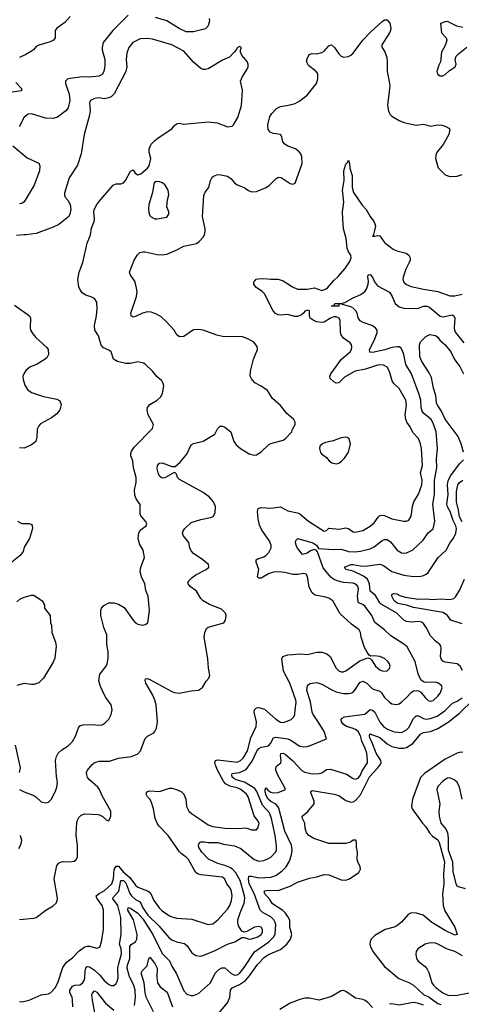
# Model space of a CAD drawing. Header units: inches. Extents: x 1552611 to 1694776, y 811966 to 917215.
# Tile 402 of 549: x 1652273 to 1655924, y 863632 to 871779. Entities that reach past the tile are written whole.
import ezdxf

# ---------------------------------------------------------------- set-up
doc = ezdxf.new("R2010")
doc.units = ezdxf.units.IN
doc.header["$MEASUREMENT"] = 0
doc.layers.add('B6856', color=7, linetype='Continuous')
doc.layers.add('B6857', color=7, linetype='Continuous')

msp = doc.modelspace()

# ---------------------------------------------------------------- linework, layer by layer
at = {"layer": 'B6856', "color": 5}
for points, elevation in [([(1652327, 870000), (1652310, 869997.8), (1652245.1, 869994.9)], 940), ([(1652270, 863655.2), (1652290, 863653.7), (1652350, 863667), (1652450, 863710.2), (1652510, 863719.6), (1652531.3, 863728.7), (1652570, 863772.4), (1652590, 863817.1), (1652630, 863936.5), (1652659.8, 863980.2), (1652710, 864017.5), (1652764.8, 864075.2), (1652810, 864107.8), (1652830, 864113.7), (1652850, 864113.2), (1652910, 864096.5), (1652934.5, 864105.5), (1652949.8, 864150.2), (1652966, 864250), (1652965.6, 864410), (1652954.9, 864450), (1652910.4, 864510), (1652905.2, 864530), (1652928.9, 864550), (1652970, 864570.6), (1653034.2, 864630), (1653049.3, 864670), (1653053.6, 864746.4), (1653070, 864774.8), (1653090, 864775.6), (1653127.3, 864727.3), (1653182.4, 864682.4), (1653230, 864619), (1653250, 864601.2), (1653330, 864572.1), (1653343.2, 864563.2), (1653359.6, 864539.6), (1653381, 864490), (1653425, 864430), (1653450, 864406.4), (1653510, 864365.4), (1653530, 864355), (1653570, 864343.8), (1653696.1, 864336.1), (1653830, 864291.7), (1653870, 864296.9), (1653910, 864330.3), (1653990, 864418.4), (1654011.1, 864450), (1654024, 864490), (1654029.2, 864530), (1654025.2, 864565.2), (1654016, 864590), (1653985.8, 864630), (1653968.1, 864668.1), (1653950, 864684), (1653770, 864702.4), (1653748.2, 864708.2), (1653726, 864726), (1653667.6, 864830), (1653650.5, 864850.5), (1653610, 864876.8), (1653593.3, 864893.3), (1653499.9, 865030), (1653422.6, 865110), (1653409.3, 865130), (1653394.2, 865170), (1653378.5, 865250), (1653358.9, 865310), (1653347.8, 865330), (1653329, 865350), (1653319.4, 865370), (1653325, 865390), (1653350, 865397.5), (1653430, 865392.1), (1653510, 865421), (1653530, 865421.4), (1653569.8, 865410.2), (1653610.3, 865390), (1653631.2, 865370), (1653645.2, 865330), (1653652.4, 865270), (1653672.4, 865230), (1653692.6, 865210), (1653777.2, 865157.2), (1653830, 865116.3), (1653870, 865103.9), (1653969.7, 865090.2), (1654090, 865087.5), (1654132.3, 865092.3), (1654150.2, 865090.2), (1654190, 865074.9), (1654230, 865077.1), (1654245.1, 865094.9), (1654252, 865130), (1654242.4, 865150), (1654210.5, 865190.5), (1654162.4, 865350), (1654148.9, 865370), (1654101.8, 865410), (1654070, 865424.2), (1654010, 865436.9), (1653975.6, 865455.6), (1653958.5, 865478.5), (1653908.5, 865568.5), (1653891.3, 865610), (1653887.1, 865632.9), (1653891.5, 865648.5), (1653910, 865654.1), (1654070, 865637.1), (1654094.5, 865645.5), (1654119.9, 865670), (1654155.4, 865730), (1654183.8, 865836.2), (1654227.2, 865930), (1654229.8, 865970), (1654211.9, 866050), (1654214, 866070), (1654230, 866086), (1654250.9, 866089.1), (1654295.6, 866075.6), (1654390, 865991.1), (1654430, 865966.2), (1654450, 865965), (1654485.1, 865974.9), (1654517.6, 865990), (1654539.1, 866010), (1654548.9, 866031.1), (1654549.1, 866070), (1654557.9, 866130), (1654555.9, 866150), (1654505.6, 866290), (1654453.9, 866390), (1654440.4, 866490), (1654449.6, 866510), (1654490, 866522.7), (1654530, 866527.8), (1654590, 866531), (1654652.5, 866527.5), (1654730, 866545.2), (1654770, 866546.5), (1654811.1, 866531.1), (1654838.4, 866510), (1654890, 866413), (1654910, 866390.4), (1654930, 866382.6), (1654950, 866383.1), (1654970, 866391.8), (1655085, 866475), (1655150, 866498.8), (1655170, 866494), (1655182.5, 866482.5), (1655214.4, 866430), (1655250, 866398.9), (1655270, 866390.3), (1655308, 866390), (1655329.6, 866410), (1655334.7, 866430), (1655329.6, 866450), (1655315.6, 866470), (1655290, 866492.8), (1655250, 866511), (1655204.7, 866515.3), (1655173.2, 866513.2), (1655161.5, 866521.5), (1655144.6, 866544.6), (1655124.8, 866584.8), (1655097.2, 866670), (1655089.7, 866710), (1655078.9, 866730), (1655017.2, 866777.2), (1654923.7, 866863.7), (1654862, 866970), (1654830, 866991.9), (1654790, 867004.2), (1654730, 867013.5), (1654710, 867020.4), (1654690, 867036.3), (1654664.9, 867084.9), (1654652.5, 867172.5), (1654641.2, 867190), (1654615.6, 867195.6), (1654571.7, 867188.3), (1654530, 867188.2), (1654465.2, 867205.2), (1654410, 867211.6), (1654370, 867206.6), (1654330, 867195.2), (1654270, 867159.1), (1654250, 867158.4), (1654238.4, 867170), (1654249.9, 867230), (1654229.1, 867290), (1654229, 867311), (1654240.8, 867319.2), (1654290, 867335.2), (1654310, 867348.4), (1654331.6, 867370), (1654352, 867410), (1654352, 867430), (1654336.5, 867470), (1654275.7, 867555.7), (1654256.3, 867596.3), (1654243.5, 867650), (1654239.4, 867710), (1654245.5, 867734.5), (1654270, 867742.3), (1654350, 867738.7), (1654430, 867748.5), (1654490, 867714.9), (1654570, 867698.6), (1654590, 867690.2), (1654660.2, 867630), (1654790, 867547.2), (1654808.1, 867551.9), (1654828.8, 867571.2), (1654915.4, 867564.6), (1654970, 867573.4), (1654990.2, 867570.2), (1655030, 867542.6), (1655050, 867540.2), (1655110, 867553.2), (1655171.8, 867588.2), (1655204.3, 867615.7), (1655235.7, 867664.3), (1655250, 867676.9), (1655260.5, 867679.5), (1655290, 867676.5), (1655350, 867650.2), (1655450, 867630.3), (1655470, 867630.4), (1655490, 867637.3), (1655508.4, 867671.6), (1655519.8, 867750), (1655531.2, 867788.8), (1655570, 867854), (1655597.1, 867930), (1655601.1, 867970), (1655587.3, 868030), (1655603.6, 868090), (1655593.7, 868230), (1655585.5, 868270), (1655570, 868313.3), (1655523.8, 868363.8), (1655501.6, 868410), (1655472.9, 868450), (1655464.7, 868470), (1655460.5, 868510), (1655471.8, 868590), (1655466.6, 868630), (1655410, 868728.3), (1655366.2, 868770), (1655352.8, 868790), (1655330, 868867.3), (1655310, 868903), (1655281.8, 868921.8), (1655250, 868924.8), (1655230, 868921.6), (1655132.6, 868887.4), (1655046.7, 868870), (1654959.3, 868820.7), (1654910, 868775.4), (1654890, 868771.2), (1654870, 868782), (1654839.7, 868810), (1654836.4, 868830), (1654844.5, 868850), (1654934, 868970), (1655005.7, 869030), (1655016.4, 869050), (1655019.7, 869070), (1655015.6, 869090), (1655004.7, 869104.8), (1654950, 869143), (1654930.7, 869170.7), (1654925, 869190), (1654922.7, 869290), (1654913.7, 869310), (1654890, 869320.7), (1654870, 869319.8), (1654843.1, 869310), (1654790, 869276.4), (1654770, 869272.9), (1654730, 869278.3), (1654706.7, 869286.7), (1654675.3, 869310), (1654669.6, 869330.4), (1654669.3, 869369.3), (1654654.9, 869374.9), (1654630, 869366.6), (1654619.5, 869350), (1654603.5, 869336.5), (1654570, 869324.4), (1654544.4, 869324.4), (1654490, 869340.8), (1654430, 869335.1), (1654410, 869338.2), (1654388.6, 869348.6), (1654367.8, 869370), (1654296, 869510), (1654278.7, 869530), (1654225.6, 869565.6), (1654208.5, 869590), (1654209.8, 869610), (1654218.3, 869621.7), (1654228.6, 869631.4), (1654244.8, 869635.2), (1654290, 869638.7), (1654350, 869631.3), (1654410, 869631.1), (1654450, 869619.7), (1654527.8, 869567.8), (1654570, 869548.5), (1654650, 869548.6), (1654710, 869560.7), (1654770, 869539.5), (1654807.4, 869552.6), (1654818.7, 869561.3), (1654870, 869622.4), (1654905.7, 869654.3), (1654962, 869718), (1655001.4, 869778.5), (1655014.5, 869810), (1655009.7, 869830), (1654990, 869857.6), (1654979.6, 869890), (1654973.1, 869970), (1654964, 870000)], 880), ([(1652270, 864333.2), (1652390, 864343.7), (1652410, 864351.8), (1652488.9, 864411.1), (1652550, 864447), (1652573.3, 864470), (1652583.5, 864490), (1652586.6, 864510), (1652556.8, 864670), (1652579.5, 864780.5), (1652598.1, 864801.9), (1652627.3, 864812.7), (1652690, 864812.4), (1652722.2, 864817.7), (1652740.7, 864830), (1652749.7, 864850), (1652749.8, 864950.2), (1652740.3, 865030), (1652742, 865102), (1652748.1, 865150), (1652762, 865178), (1652781.9, 865198.1), (1652810, 865209.1), (1652922, 865202), (1652938, 865198), (1652962.4, 865182.4), (1652990, 865154.8), (1653010, 865151), (1653025.1, 865190), (1653027, 865230), (1652955.8, 865355.8), (1652932.8, 865410), (1652919.7, 865430), (1652850, 865489.7), (1652834.7, 865510), (1652826.6, 865530), (1652826, 865550), (1652834, 865570), (1652870, 865614.4), (1652887.3, 865630), (1652910, 865638.5), (1652930, 865643.6), (1653014.9, 865645.1), (1653089.8, 865670.2), (1653197.2, 865682.8), (1653250, 865704), (1653271.1, 865730), (1653310, 865830.8), (1653329.7, 865850.3), (1653381.6, 865878.4), (1653391.3, 865888.7), (1653403.5, 865916.5), (1653411.1, 865970), (1653401.6, 866110), (1653390.7, 866150), (1653373.2, 866190), (1653315.8, 866290), (1653309.6, 866310.4), (1653314, 866326), (1653330, 866327.7), (1653350, 866318.9), (1653530, 866220.9), (1653550, 866213.2), (1653590, 866207.7), (1653690, 866225.2), (1653750, 866230.5), (1653785.4, 866254.6), (1653814.2, 866305.8), (1653837.2, 866330), (1653845.2, 866354.8), (1653834.9, 866414.9), (1653829.6, 866490.4), (1653798.3, 866670), (1653803, 866710), (1653818, 866742), (1653830, 866753.4), (1653959.3, 866790), (1653975.1, 866810), (1653980.9, 866850), (1653975.1, 866870), (1653941.7, 866901.7), (1653841.1, 866941.1), (1653790, 866971.6), (1653770.9, 866990.9), (1653734.7, 867050), (1653682.4, 867090), (1653665.6, 867110), (1653665.6, 867130), (1653697.5, 867162.6), (1653730, 867185.2), (1653815.1, 867230), (1653837.2, 867250), (1653833.2, 867270), (1653786.6, 867310), (1653710, 867362), (1653690, 867383.6), (1653678.7, 867410), (1653670, 867452.3), (1653624.7, 867510), (1653618.9, 867530), (1653623.5, 867550), (1653638, 867570), (1653690, 867618.7), (1653770, 867643.7), (1653850, 867659.3), (1653871.1, 867668.9), (1653890, 867698), (1653892.8, 867750), (1653874.8, 867790), (1653839.1, 867830), (1653790, 867867.3), (1653593.4, 867973.4), (1653577.2, 867990), (1653570, 868018), (1653558, 868030), (1653550, 868032.7), (1653471.5, 867988.5), (1653450, 867986.2), (1653443.5, 867990), (1653430, 868001.7), (1653418.2, 868030), (1653410, 868062), (1653411.1, 868090), (1653429.1, 868110.9), (1653450, 868113.4), (1653530, 868082.3), (1653557.4, 868082.6), (1653600.7, 868119.3), (1653654.6, 868185.4), (1653690, 868260.5), (1653710, 868273.7), (1653790, 868290.8), (1653886, 868350), (1653907.2, 868392.8), (1653930, 868414.9), (1653950, 868416.5), (1653970, 868407.7), (1654018.9, 868370), (1654042.3, 868290), (1654062, 868262), (1654097, 868230), (1654170, 868185.8), (1654210, 868174.9), (1654230, 868177.6), (1654270, 868204.9), (1654330, 868262.4), (1654350, 868272.2), (1654450, 868300.5), (1654470, 868314), (1654524, 868370), (1654529, 868390), (1654549, 868430), (1654549.2, 868450), (1654538, 868470), (1654481.4, 868521.4), (1654430, 868586.9), (1654363.6, 868643.6), (1654320.5, 868710), (1654270, 868748), (1654215.8, 868775.8), (1654188.2, 868808.2), (1654178.7, 868830), (1654180.5, 868870), (1654205.1, 868970), (1654239.6, 869050), (1654235.8, 869075.8), (1654209.7, 869109.7), (1654159.4, 869139.4), (1654113.9, 869153.9), (1653950, 869159.1), (1653904, 869170), (1653790, 869209.5), (1653750, 869216.2), (1653710, 869211.8), (1653630, 869157.3), (1653595.4, 869155.4), (1653572, 869172), (1653549.8, 869209.8), (1653483.3, 869283.3), (1653441.3, 869321.3), (1653403.5, 869343.5), (1653359.1, 869359.1), (1653330, 869363.1), (1653289.4, 869350.6), (1653230, 869323.1), (1653210, 869318.7), (1653202.5, 869322.5), (1653194.5, 869330), (1653192.8, 869350), (1653239.8, 869490), (1653244.2, 869530), (1653227.3, 869610), (1653186.6, 869670), (1653182, 869690), (1653220.5, 869790), (1653245.9, 869834.1), (1653266.9, 869853.1), (1653290, 869859.5), (1653310, 869858.9), (1653410, 869835.8), (1653450, 869834.4), (1653490, 869839.7), (1653567.3, 869872.7), (1653630, 869906.3), (1653733.9, 869926.1), (1653757.1, 869942.9), (1653790, 869979.1), (1653800.4, 869999.6), (1653800.4, 870000)], 920), ([(1652270.7, 865410.7), (1652310.5, 865390.5), (1652390, 865360.5), (1652406.8, 865350), (1652450, 865307.7), (1652490, 865299.1), (1652510, 865304), (1652532.7, 865327.3), (1652570, 865396), (1652580.5, 865430), (1652584.2, 865470), (1652576.2, 865516.2), (1652567.6, 865650), (1652576.6, 865683.4), (1652592, 865710), (1652621, 865739), (1652674, 865770), (1652710, 865808), (1652734.7, 865850), (1652759.3, 865920.7), (1652770, 865936.3), (1652794.9, 865945.1), (1652870, 865946.3), (1652930, 865940.9), (1652954.1, 865945.9), (1652979.4, 865960.6), (1653009.6, 865990.3), (1653029.7, 866030.3), (1653036.9, 866070), (1653029.7, 866109.7), (1652985.1, 866170), (1652965.6, 866205.6), (1652936.9, 866270), (1652926, 866310), (1652936.6, 866363.4), (1652987, 866430), (1652996.2, 866450), (1653005.4, 866494.6), (1653003.6, 866550), (1652993, 866610), (1652992.8, 866690), (1652969.6, 866750), (1652944.2, 866850), (1652942.9, 866890), (1652949.5, 866910.5), (1652967.5, 866932.5), (1653010, 866954), (1653050, 866954), (1653090, 866944), (1653135.9, 866915.9), (1653211, 866810), (1653231, 866790), (1653250, 866777.3), (1653290, 866770.7), (1653310, 866774.8), (1653333.2, 866790), (1653346, 866890), (1653334.5, 867010), (1653315.3, 867055.3), (1653307.6, 867110), (1653278.9, 867170), (1653268, 867210), (1653275.1, 867250), (1653303.7, 867330), (1653294, 867390), (1653263.5, 867443.5), (1653252.6, 867490), (1653258, 867530), (1653270, 867554.8), (1653318, 867590), (1653322.7, 867610), (1653312.7, 867630), (1653275.3, 867675.3), (1653269.7, 867690), (1653267.6, 867767.6), (1653234.9, 867814.9), (1653223.7, 867843.7), (1653222.6, 867890), (1653234.7, 867950), (1653234.5, 867990), (1653213.5, 868070), (1653208.2, 868130), (1653192.6, 868170), (1653191.1, 868190), (1653196.9, 868210), (1653218.4, 868241.6), (1653370, 868398), (1653378, 868430), (1653335.1, 868510), (1653326.6, 868550), (1653329.4, 868570), (1653350, 868594), (1653409.7, 868630.3), (1653440.1, 868659.9), (1653454.5, 868690), (1653463.7, 868750), (1653459.3, 868770), (1653446.6, 868790), (1653405.9, 868825.9), (1653369.7, 868869.7), (1653310, 868929.3), (1653297.2, 868937.2), (1653250, 868949.4), (1653190, 868935.8), (1653150, 868935.1), (1653081.2, 868950), (1653049.7, 868969.8), (1653029.5, 869030), (1653010, 869044.2), (1652965.1, 869065.1), (1652946.9, 869086.9), (1652923.8, 869163.8), (1652893.6, 869210), (1652891.3, 869250), (1652907.6, 869330), (1652914.3, 869390), (1652910, 869442), (1652890, 869472.7), (1652870, 869483.7), (1652819.3, 869499.3), (1652790, 869519), (1652770, 869548.7), (1652762.7, 869570), (1652754.5, 869630), (1652764.7, 869690), (1652795.8, 869770), (1652831.1, 869928.9), (1652856.2, 869990), (1652857.9, 870000)], 940), ([(1655197.1, 870000), (1655188.7, 869988.7), (1655208.1, 869988.1), (1655230, 869994.9), (1655250, 869992), (1655290, 869936.4), (1655361.1, 869881.1), (1655390, 869867), (1655466.7, 869846.7), (1655490.5, 869830), (1655501.6, 869810), (1655501.3, 869790), (1655494, 869770), (1655465.5, 869714.5), (1655442.6, 869650), (1655439.6, 869630), (1655448, 869608), (1655470, 869589.1), (1655510, 869572.4), (1655610, 869550.1), (1655730.8, 869530.8), (1655830, 869495.6), (1655870, 869495), (1655930, 869509.4)], 880), ([(1652711.5, 863610), (1652709.7, 863670), (1652705.4, 863690), (1652687.3, 863727.3), (1652688.5, 863750), (1652710, 863782), (1652730, 863791.1), (1652770, 863793), (1652793.4, 863806.6), (1652806.3, 863830), (1652810, 863847.3), (1652813.1, 863910), (1652819.7, 863930), (1652830, 863943.7), (1652850, 863942), (1652890, 863913.7), (1652934.3, 863874.4), (1652970, 863829.2), (1653010, 863797.2), (1653030, 863787.7), (1653050, 863788.8), (1653070, 863804.9), (1653078.1, 863821.9), (1653085.8, 863850), (1653084.4, 863930), (1653091.6, 863970), (1653115.7, 864050), (1653110.6, 864090), (1653097.8, 864130), (1653110.4, 864210), (1653107.9, 864350), (1653083.6, 864450), (1653039.8, 864510), (1653091.2, 864568.8), (1653110, 864656.3), (1653130, 864655.7), (1653150, 864636.1), (1653184.1, 864550), (1653198.4, 864530), (1653230, 864500.3), (1653270, 864481.4), (1653292.2, 864430), (1653331.5, 864370), (1653422.4, 864282.4), (1653504.5, 864184.5), (1653530, 864166.4), (1653568, 864150), (1653636, 864136), (1653656.3, 864116.3), (1653696.9, 864056.9), (1653730, 864034.9), (1653770, 864031.4), (1653810, 864043.2), (1653890, 864076.8), (1653990, 864128.5), (1654051.9, 864148.1), (1654110, 864185.5), (1654130, 864184.4), (1654170, 864172.4), (1654190, 864173.7), (1654242.6, 864190), (1654269.8, 864210), (1654278.9, 864230), (1654279.9, 864250), (1654270, 864270.7), (1654250, 864277.3), (1654213, 864270), (1654150, 864234), (1654130, 864229.2), (1654110, 864238), (1654081.2, 864281.2), (1654075.3, 864310), (1654076.8, 864330), (1654094.4, 864390), (1654127.8, 864470), (1654134.3, 864510), (1654132.7, 864530), (1654095.8, 864655.8), (1654060.9, 864720.9), (1654031.5, 864750), (1654010, 864764.1), (1653970, 864781.8), (1653910, 864798.2), (1653834.3, 864834.3), (1653779.4, 864890), (1653754.2, 864930), (1653749.9, 864950), (1653758.9, 864970), (1653770, 864975.3), (1653797.2, 864977.2), (1653830.9, 864970.9), (1653909.9, 864970.1), (1653957.4, 864957.4), (1654050, 864943.5), (1654101.2, 864921.2), (1654210, 864830.3), (1654250, 864817.4), (1654290, 864823.1), (1654330, 864837.6), (1654350, 864850.4), (1654390, 864894.9), (1654395.4, 864910), (1654396.2, 864943.8), (1654386.2, 865030), (1654354.8, 865170), (1654337.5, 865217.5), (1654281.1, 865281.1), (1654232.8, 865392.8), (1654216.6, 865416.6), (1654130.6, 865470.6), (1654062.2, 865490), (1654041.9, 865501.9), (1654030, 865512), (1654025.5, 865530), (1654030, 865543.1), (1654090, 865549.1), (1654144.2, 865575.8), (1654195.1, 865644.9), (1654234.4, 865725.6), (1654250, 865747.6), (1654270, 865759.4), (1654330, 865770.2), (1654345.7, 865790), (1654370, 865837.2), (1654390, 865842.4), (1654490.1, 865830.1), (1654510, 865821.5), (1654590, 865768.5), (1654618.7, 865761.3), (1654650, 865766.2), (1654682.3, 865777.7), (1654808.7, 865830), (1654789.7, 865890), (1654741.6, 865970), (1654698.5, 866030), (1654689.9, 866050), (1654675.8, 866135.8), (1654647.1, 866230), (1654651.2, 866268.8), (1654672.8, 866287.2), (1654730, 866296.1), (1654770, 866281.6), (1654853.8, 866233.8), (1654890, 866218.5), (1654950, 866203.5), (1654990, 866202.9), (1655010, 866206), (1655030, 866215.6), (1655050, 866239), (1655085.1, 866294.9), (1655110, 866307), (1655142.6, 866290), (1655190, 866243.5), (1655250, 866223.8), (1655264.3, 866210), (1655290, 866170.2), (1655330, 866132.6), (1655350, 866119.6), (1655387.3, 866112.7), (1655410, 866119.6), (1655430, 866132.6), (1655472.2, 866170), (1655510, 866213.1), (1655530, 866226), (1655550, 866228.9), (1655570, 866227.2), (1655590, 866214.4), (1655624, 866170), (1655650, 866145.2), (1655670, 866139.6), (1655690, 866145.5), (1655730, 866182.4), (1655750, 866207.9), (1655765.1, 866250), (1655758.9, 866270), (1655730, 866292.8), (1655710, 866297.2), (1655630, 866295.4), (1655610, 866301.3), (1655590, 866317), (1655566.3, 866366.3), (1655542.5, 866470), (1655475.1, 866590), (1655450, 866613.5), (1655342, 866682), (1655290, 866731.1), (1655210, 866791.8), (1655182.9, 866850), (1655130, 866923.1), (1655110, 866940.3), (1655075.3, 866955.3), (1655070, 866962.9), (1655065, 867010), (1655073.7, 867070), (1655069, 867090), (1655059.9, 867099.9), (1655049.3, 867109.3), (1655030, 867116.2), (1654950, 867121.8), (1654896.4, 867136.4), (1654866, 867150), (1654846.3, 867166.3), (1654783, 867243), (1654735.4, 867375.4), (1654727.1, 867387.1), (1654710, 867394.8), (1654676.6, 867383.4), (1654650, 867365.7), (1654610, 867352.7), (1654570, 867405.2), (1654558, 867430), (1654552.3, 867450), (1654556, 867470), (1654572.9, 867487.1), (1654695.8, 867450), (1654725.8, 867430), (1654742.8, 867402.8), (1654870, 867396.3), (1654930, 867399), (1654990, 867379.2), (1655044.9, 867375.1), (1655090, 867380.7), (1655170, 867400.1), (1655202.7, 867417.3), (1655270, 867469.3), (1655290, 867479.3), (1655310, 867478.2), (1655338, 867458), (1655394.3, 867390), (1655430, 867368.1), (1655450, 867364.5), (1655470, 867367), (1655521.1, 867390), (1655608.3, 867471.7), (1655650, 867532.9), (1655690, 867565.7), (1655703.9, 867630), (1655689, 867770), (1655703.3, 867850), (1655703.6, 867970), (1655720.4, 868070), (1655718.1, 868141.9), (1655728, 868230), (1655715.4, 868370), (1655690, 868442), (1655674, 868470), (1655610, 868524.2), (1655600.2, 868540.2), (1655592.4, 868570), (1655588.4, 868630), (1655576.8, 868676.8), (1655511.6, 868850), (1655466.5, 868926.5), (1655449.8, 869010), (1655439, 869039), (1655423.2, 869063.2), (1655410, 869071.8), (1655392.9, 869072.9), (1655350, 869066.4), (1655291.7, 869048.3), (1655190, 869026.1), (1655167, 869027), (1655163.9, 869050), (1655205.4, 869130), (1655228.3, 869190), (1655227.8, 869210), (1655214.2, 869230), (1655184.2, 869250), (1655113.6, 869273.6), (1655087.6, 869287.6), (1655072.5, 869312.5), (1655061.7, 869350), (1655051, 869370), (1655031.1, 869391.1), (1655010, 869403.8), (1654942, 869422), (1654930, 869429.3), (1654911.3, 869428.7), (1654910.7, 869410), (1654848.7, 869410), (1654869.1, 869410.9), (1654878, 869430), (1654930, 869430.1), (1654961.1, 869438.9), (1655030, 869477.9), (1655093.4, 869506.5), (1655125, 869530), (1655140.2, 869550), (1655154.5, 869590), (1655156.9, 869616.9), (1655149.8, 869650.2), (1655153.2, 869666.8), (1655170, 869670.4), (1655190.1, 869650.1), (1655206.9, 869610), (1655230, 869578.5), (1655330, 869525.8), (1655352.6, 869490), (1655377.1, 869430), (1655410, 869402.1), (1655450, 869391.4), (1655550, 869390.1), (1655570, 869392.3), (1655610, 869407.8), (1655641, 869410), (1655661.3, 869401.3), (1655750, 869326), (1655770, 869320.2), (1655850, 869338), (1655862, 869330), (1655870.8, 869310), (1655865.5, 869230), (1655866.8, 869210), (1655874.9, 869190), (1655944.5, 869104.4)], 860), ([(1652230, 869416), (1652352.7, 869330), (1652362, 869310), (1652358.9, 869230), (1652363.1, 869210), (1652381, 869179), (1652406, 869150), (1652493.7, 869070), (1652507.2, 869050), (1652511.8, 869010), (1652497.4, 868982.6), (1652475.8, 868964.2), (1652418, 868930), (1652355.3, 868904.7), (1652322.3, 868877.7), (1652305.7, 868850), (1652299.5, 868830), (1652301.2, 868801.2), (1652315.4, 868755.4), (1652338.6, 868718.6), (1652370, 868694.6), (1652470, 868660.9), (1652578.7, 868638.7), (1652605.2, 868625.2), (1652616.4, 868596.4), (1652604.4, 868550), (1652580.9, 868519.1), (1652534.4, 868485.6), (1652445.5, 868434.5), (1652430, 868419), (1652416.3, 868390), (1652415.2, 868324.8), (1652406.8, 868290), (1652370, 868260.9), (1652310, 868233.2), (1652270, 868237.2)], 940), ([(1655941.5, 868201.5), (1655923.5, 868270), (1655897.1, 868330), (1655790, 868473.3), (1655758.9, 868538.9), (1655726.4, 868590), (1655719.1, 868610), (1655712.9, 868670), (1655694.2, 868730), (1655677.4, 868817.4), (1655658.1, 868858.1), (1655596.8, 868950), (1655581.5, 868990), (1655578.4, 869090), (1655586.3, 869113.7), (1655630, 869158), (1655664.7, 869175.3), (1655710, 869164.9), (1655730, 869152.7), (1655746.6, 869126.6), (1655790, 869090.2), (1655836.6, 869030), (1655867.7, 868967.7), (1655912.3, 868910), (1655940.9, 868850)], 840), ([(1655933.5, 866393.5), (1655914.8, 866430), (1655889.3, 866450), (1655790, 866462.4), (1655770, 866471.6), (1655757.7, 866490), (1655752.2, 866510), (1655758.3, 866578.3), (1655755.8, 866595.8), (1655746, 866610), (1655710, 866637.6), (1655670, 866680.7), (1655633, 866750), (1655610, 866783), (1655594.1, 866794.1), (1655570, 866800.7), (1655510, 866793.7), (1655470, 866801), (1655450, 866811.8), (1655392.2, 866870), (1655262.1, 866942.1), (1655250, 866954.4), (1655213.6, 867013.6), (1655169.3, 867050), (1655163.9, 867110), (1655147.7, 867150), (1655115.2, 867175.2), (1655030, 867216.5), (1654969.3, 867230), (1654957.2, 867250), (1655010, 867270.1), (1655030, 867271.3), (1655090, 867259), (1655130, 867257.5), (1655250, 867272.9), (1655281.7, 867261.7), (1655350, 867213.4), (1655450, 867181.8), (1655530, 867172.3), (1655590, 867174.7), (1655610, 867179.7), (1655633.6, 867190), (1655650, 867206.4), (1655732.4, 867330), (1655798.2, 867390), (1655830, 867448.7), (1655858.9, 867490), (1655878.2, 867530), (1655884, 867570), (1655878.4, 867590), (1655855.8, 867635.9), (1655832, 867710), (1655809, 867749), (1655803.5, 867770), (1655815.4, 867850), (1655809.9, 867930), (1655816, 867964), (1655835.5, 868004.5), (1655913, 868107), (1655942, 868138)], 840), ([(1655930, 867624.9), (1655910, 867664.4), (1655901.9, 867721.9), (1655883.1, 867790), (1655884.9, 867875.1), (1655896.1, 867930), (1655909.8, 867950), (1655935.4, 867970)], 820), ([(1652256, 867630), (1652290, 867610.8), (1652350, 867610.7), (1652370, 867602.8), (1652374.7, 867594.7), (1652379.5, 867570), (1652353.8, 867486.2), (1652310, 867415.3), (1652300.5, 867379.5), (1652275.5, 867344.5), (1652207.3, 867290)], 940), ([(1655930, 866779.2), (1655836, 866810), (1655809.8, 866850), (1655773.1, 866873.1), (1655530, 866915.4), (1655470, 866934.5), (1655398.7, 866950), (1655370, 866972), (1655348.2, 867010), (1655350, 867022), (1655366, 867030), (1655390, 867027.7), (1655414.9, 867014.9), (1655460.9, 867001), (1655570, 866984.7), (1655630, 866987.4), (1655690, 866982.4), (1655750, 866986.7), (1655830, 866982.7), (1655862.7, 866990), (1655876.3, 867003.7), (1655910, 867056), (1655951.6, 867150)], 820), ([(1652250, 866962), (1652274.6, 866985.4), (1652310, 867001), (1652370, 867018), (1652390, 867018), (1652458, 866970), (1652476.9, 866936.9), (1652478, 866910), (1652526, 866850), (1652526.8, 866790), (1652534.8, 866770), (1652538, 866710), (1652568.3, 866628.3), (1652574.6, 866594.6), (1652563.4, 866496.6), (1652550, 866464), (1652468.5, 866331.5), (1652430, 866292.7), (1652390, 866279.3), (1652370, 866278), (1652310, 866287), (1652248.6, 866271.4)], 940), ([(1653222.9, 863622.9), (1653231.1, 863688.9), (1653226.7, 863750), (1653217.5, 863790), (1653179.9, 863859.9), (1653160.1, 863930), (1653164.3, 863955.7), (1653184.7, 864010), (1653184, 864110), (1653193.1, 864126.9), (1653230, 864150.2), (1653239.9, 864170), (1653243.4, 864210), (1653214.2, 864330), (1653166.4, 864410), (1653170, 864433.7), (1653190, 864427.6), (1653250, 864385.3), (1653290, 864340.1), (1653372.5, 864210), (1653451.4, 864051.4), (1653512, 863992), (1653530, 863946.7), (1653570, 863883.1), (1653630, 863744.4), (1653655.5, 863715.5), (1653690, 863703.9), (1653710, 863704.4), (1653750, 863721.3), (1653849.6, 863810), (1653890, 863890.3), (1653919, 863921), (1653944.9, 863935.1), (1653970, 863932.6), (1654017.6, 863890), (1654038.3, 863878.3), (1654050, 863874.5), (1654070, 863876.6), (1654090, 863887.8), (1654130, 863936.8), (1654213.4, 864066.6), (1654333.9, 864150), (1654373.6, 864190), (1654384.9, 864215.1), (1654389.3, 864290), (1654385.2, 864310), (1654375, 864330), (1654350, 864355.9), (1654285.3, 864390), (1654261.7, 864410), (1654212.6, 864550), (1654170.9, 864630), (1654164.3, 864670), (1654168.5, 864691.5), (1654188.2, 864691.8), (1654250, 864678.7), (1654350, 864683), (1654390, 864696.8), (1654443.2, 864736.8), (1654475.5, 864770), (1654502.5, 864817.5), (1654519.9, 864870), (1654525.8, 864910), (1654521.4, 864950), (1654465, 865065), (1654415.3, 865255.3), (1654408.2, 865270), (1654390, 865287.3), (1654349.9, 865310), (1654326.4, 865330), (1654310, 865359.1), (1654302.4, 865390), (1654301.7, 865410), (1654310, 865423.8), (1654324.2, 865404.2), (1654348.4, 865388.4), (1654370, 865381.3), (1654410, 865384.6), (1654469.6, 865410), (1654463.5, 865430), (1654407.4, 865527.4), (1654390.9, 865570), (1654389.3, 865590), (1654396.3, 865603.7), (1654431.5, 865630), (1654435.2, 865650), (1654428, 865690), (1654431.3, 865708.7), (1654450, 865710.1), (1654470, 865698.7), (1654530, 865648), (1654606, 865566), (1654630, 865552.7), (1654690, 865540.2), (1654750, 865541.5), (1654770, 865547.7), (1654810, 865574.4), (1654843.5, 865576.5), (1654975.3, 865535.3), (1655030, 865500.9), (1655050, 865495.2), (1655070, 865504), (1655090, 865529.1), (1655102.5, 865557.5), (1655147.4, 865630), (1655149.3, 865650.7), (1655141.8, 865710), (1655130.3, 865750), (1655101.3, 865810), (1655090, 865853.3), (1655070.4, 865890), (1655050, 865906.9), (1655030, 865915.5), (1654974.7, 865930), (1654948.5, 865950), (1654934.7, 865970), (1654932, 865990), (1654939.6, 866000.4), (1654958, 866010), (1655125.9, 866034.1), (1655170, 866071.4), (1655190, 866067.1), (1655210.2, 866050), (1655250, 865966.9), (1655281.6, 865930), (1655312.9, 865910), (1655370, 865885.5), (1655430, 865882.3), (1655470, 865902.6), (1655490, 865923.9), (1655530, 865996.5), (1655550, 866020.2), (1655570, 866019.3), (1655610, 865996.8), (1655630, 865991.9), (1655670, 865997.3), (1655723.3, 866016.7), (1655790, 866063.7), (1655850, 866123), (1655890, 866141.3), (1655930, 866169.4)], 840), ([(1653890, 863522.6), (1653990, 863643.6), (1654011.2, 863688.8), (1654015.9, 863750), (1654030, 863768.6), (1654090, 863794.8), (1654138.8, 863830), (1654172.2, 863867.8), (1654239.6, 863960.4), (1654297.1, 864022.9), (1654330, 864043.4), (1654430, 864085.3), (1654480.5, 864130), (1654511.7, 864170), (1654522.1, 864210), (1654506.8, 864270), (1654504.9, 864324.9), (1654494.9, 864350), (1654470, 864385.3), (1654447.2, 864407.2), (1654363.4, 864463.4), (1654339.6, 864499.6), (1654297.3, 864550), (1654298, 864570), (1654330, 864575.8), (1654410, 864573.2), (1654510, 864608.7), (1654570, 864643.6), (1654670, 864676), (1654730, 864687), (1654790, 864704.9), (1654830, 864702.3), (1654930, 864660.8), (1654970, 864659), (1654999.5, 864670), (1655076, 864724), (1655089.7, 864750), (1655088.2, 864770), (1655068.3, 864810), (1655063.5, 864830), (1655064.5, 864890), (1655056.3, 864936.3), (1655057.6, 864970), (1655051.7, 864991.6), (1655030, 864989.7), (1655007.2, 864972.8), (1654970, 864961.9), (1654830, 864963.9), (1654704.9, 865004.9), (1654662.9, 865030), (1654645.1, 865050), (1654631.8, 865090), (1654629.6, 865130), (1654609.7, 865170), (1654607.8, 865190), (1654653.7, 865226.3), (1654707.2, 865290), (1654708.3, 865311.7), (1654676.9, 865390), (1654690, 865400.2), (1654874, 865370), (1654910, 865359.7), (1654970, 865317.7), (1655010, 865304.6), (1655030, 865307.8), (1655050, 865318.2), (1655090, 865364.8), (1655164.8, 865515.2), (1655234.4, 865590), (1655250.9, 865610), (1655260.2, 865630), (1655258.2, 865650), (1655220.3, 865710), (1655184.5, 865804.5), (1655169.9, 865830), (1655164.3, 865850), (1655168.7, 865871.3), (1655250, 865838.5), (1655310, 865787.5), (1655350, 865766.7), (1655411.1, 865751.1), (1655450, 865751.2), (1655470, 865756.8), (1655523, 865790), (1655590, 865870.1), (1655610, 865881.1), (1655670, 865890.1), (1655730, 865915.2), (1655814.5, 865965.6), (1655910, 866040.1), (1656018.2, 866150)], 820), ([(1652235.5, 865775.5), (1652275.5, 865590), (1652267.7, 865550)], 940), ([(1655937.3, 865717.3), (1655910, 865716.5), (1655890, 865709.9), (1655790, 865660.2), (1655618.7, 865541.3), (1655586.8, 865510), (1655519.1, 865330), (1655512.6, 865270), (1655518, 865250), (1655530.2, 865230), (1655602, 865130), (1655630, 865100.2), (1655659.9, 865050), (1655684.8, 865024.8), (1655730, 864992.2), (1655740.3, 864970), (1655785.3, 864810), (1655777.5, 864710), (1655779.2, 864630), (1655767.6, 864547.6), (1655773.9, 864450), (1655786.8, 864406.8), (1655870, 864270.3), (1655890.2, 864209.8), (1655870, 864205.3), (1655790, 864243.4), (1655681.1, 864310), (1655609.6, 864370), (1655553.4, 864386.6), (1655510, 864388.7), (1655483.4, 864376.6), (1655428.7, 864311.3), (1655390, 864280.4), (1655369.3, 864270.7), (1655293.4, 864250), (1655210, 864200.4), (1655179.1, 864170), (1655170.2, 864150), (1655168.6, 864130), (1655172, 864110), (1655191.2, 864070), (1655290, 863943.9), (1655406.4, 863846.4), (1655490, 863812.7), (1655530, 863790.2), (1655610, 863713.1), (1655658.3, 863690), (1655730, 863639.7), (1655755.5, 863630)], 820), ([(1655932.1, 865330), (1655908.7, 865430), (1655890, 865469.6), (1655865.6, 865490), (1655830, 865505.1), (1655810, 865503.5), (1655770, 865478.3), (1655730, 865435.1), (1655722, 865410), (1655745.5, 865290), (1655737.1, 865230), (1655739.8, 865190), (1655753.8, 865130), (1655798.4, 865078.4), (1655809.5, 865050), (1655815, 865010), (1655815.7, 864910), (1655850.6, 864810), (1655854.3, 864730), (1655877.7, 864630), (1655890.8, 864610.8), (1655954.9, 864590)], 840), ([(1652272.8, 865032.7), (1652280.3, 865020.3), (1652287.4, 864990), (1652279.6, 864950), (1652261.8, 864918.1)], 920), ([(1655932.5, 864032.5), (1655870, 864068.7), (1655810, 864088), (1655730, 864129.8), (1655710, 864137.2), (1655670, 864139.8), (1655624, 864130), (1655565.5, 864090), (1655550.4, 864069.6), (1655548.1, 864048.1), (1655554.4, 864010), (1655566.7, 863990), (1655624.3, 863944.3), (1655642.2, 863922.2), (1655654.7, 863894.7), (1655680.4, 863810), (1655693.6, 863790), (1655713.4, 863770), (1655770, 863727.8), (1655807.4, 863710), (1655830, 863705.1), (1655890, 863708), (1655990, 863727.8)], 840), ([(1653379.5, 863570), (1653318.3, 863690), (1653309, 863730), (1653302.4, 863810), (1653277.7, 863890), (1653287, 863913), (1653326, 863950), (1653337.1, 864002.9), (1653350, 864021.6), (1653390, 863969.2), (1653410, 863930.3), (1653406.1, 863854), (1653413.5, 863810), (1653435.5, 863775.5), (1653492.1, 863732.1), (1653536.8, 863610)], 820), ([(1652899.6, 863530), (1652874.4, 863665.6), (1652870.5, 863709.5), (1652875.1, 863724.9), (1652890, 863743.2), (1652910, 863732.1), (1652981.6, 863641.6), (1653050, 863584.6)], 840), ([(1655190, 863605), (1655150, 863648.3), (1655130, 863662.6), (1655110, 863671), (1655050, 863683.1), (1654970, 863738.7), (1654950, 863747.8), (1654930, 863744.2), (1654850, 863697.6), (1654750, 863667.1), (1654670, 863683.4), (1654630, 863682), (1654590, 863673.2), (1654510, 863640.9), (1654422.5, 863590)], 820), ([(1655610, 863623.9), (1655561.4, 863641.4), (1655530, 863645.9), (1655410, 863624.2), (1655350, 863635.3), (1655330, 863632.1)], 820)]:
    msp.add_lwpolyline(points, dxfattribs=dict(at, elevation=elevation))
at = {"layer": 'B6856', "color": 5, "elevation": 920}
msp.add_lwpolyline([(1654970, 868323.7), (1654930, 868318.4), (1654864.9, 868295.1), (1654799.9, 868280.1), (1654776.3, 868270), (1654755.5, 868250), (1654750.4, 868230), (1654758.8, 868198.8), (1654766.7, 868186.7), (1654810, 868155.5), (1654830.2, 868130.2), (1654852.4, 868112.4), (1654890, 868103.1), (1654910, 868108.8), (1654934.6, 868125.4), (1654957, 868150), (1654990, 868201), (1655007.3, 868270), (1654996, 868310), (1654980.9, 868320.9)], close=True, dxfattribs=at)
at = {"layer": 'B6857', "color": 5}
for points, elevation in [([(1653170, 871817.4), (1653044, 871690), (1652964, 871590), (1652953.6, 871550), (1652954.7, 871530), (1652975.9, 871450), (1652976.7, 871396.7), (1652968.7, 871350), (1652954.1, 871325.9), (1652928, 871312), (1652850, 871304.2), (1652790, 871305.2), (1652670.5, 871289.5), (1652650.8, 871270), (1652650.5, 871250), (1652681.9, 871161.9), (1652686.8, 871110), (1652673.2, 871050), (1652655.3, 871024.7), (1652586.3, 870973.7), (1652550, 870961.3), (1652485.5, 870965.5), (1652370, 871001.2), (1652342.9, 870997.1), (1652310, 870972.6), (1652268.2, 870891.8)], 920), ([(1652690, 871806), (1652645.3, 871754.7), (1652579.2, 871710), (1652566, 871690), (1652567.4, 871630), (1652552.7, 871610), (1652523.6, 871596.4), (1652430, 871569.8), (1652410, 871556.4), (1652387.8, 871530), (1652370, 871517.7), (1652323.2, 871490), (1652270, 871467.2)], 880), ([(1653839.6, 871790), (1653840.7, 871770), (1653831, 871729), (1653810, 871703.9), (1653710, 871678.7), (1653650, 871678.1), (1653590, 871705.5), (1653490, 871768.7), (1653396.1, 871796.1)], 920), ([(1653800.4, 870000), (1653805.6, 870030), (1653805, 870050), (1653783.4, 870150), (1653795.1, 870324.9), (1653807.2, 870352.8), (1653836.3, 870390), (1653850.9, 870450), (1653864.1, 870475.9), (1653875.3, 870484.7), (1653903.9, 870496.1), (1653922.5, 870497.5), (1653990, 870484.4), (1654021.8, 870461.8), (1654050, 870428.5), (1654070, 870412.7), (1654130, 870390.4), (1654164.8, 870364.8), (1654190, 870354.3), (1654230, 870356.9), (1654309.6, 870390), (1654336.9, 870410), (1654390, 870463.8), (1654410, 870475.5), (1654433.3, 870473.3), (1654510, 870424.9), (1654530, 870418.8), (1654550, 870426), (1654606.9, 870590), (1654605.4, 870645.4), (1654596.9, 870670), (1654580.7, 870690), (1654552, 870710), (1654490, 870732.6), (1654465.6, 870750), (1654449.7, 870770), (1654439.7, 870810), (1654429.7, 870829.7), (1654370, 870837.7), (1654343.6, 870850), (1654328.2, 870870), (1654325.3, 870910), (1654340.7, 870979.3), (1654356.3, 871003.7), (1654396.4, 871043.6), (1654430, 871062), (1654510, 871075.3), (1654550, 871087), (1654590, 871108.7), (1654650, 871155.8), (1654726.6, 871250), (1654739.1, 871290), (1654737.4, 871330), (1654725.1, 871350), (1654660.1, 871400.1), (1654646.7, 871426.7), (1654647.8, 871450), (1654667, 871490), (1654690, 871498.7), (1654730, 871497), (1654770, 871507), (1654790, 871518.7), (1654830, 871563), (1654850, 871570.5), (1654874.9, 871550), (1654910, 871497.3), (1654930, 871478), (1654950.4, 871470.4), (1654990, 871475.8), (1655010, 871484.9), (1655030, 871502.4), (1655111.1, 871610), (1655170, 871673.7), (1655270, 871765.5), (1655290, 871777.3), (1655310, 871777.3), (1655333.7, 871750), (1655340.4, 871710), (1655338.4, 871690), (1655330.4, 871670), (1655267.7, 871570), (1655267.9, 871552.1), (1655292.3, 871512.3), (1655306.9, 871466.9), (1655312.3, 871432.3), (1655310.4, 871350.4), (1655328.3, 871268.3), (1655331.8, 871231.8), (1655314.7, 871070), (1655321.4, 871021.4), (1655334.9, 870994.9), (1655350, 870981.3), (1655410, 870946), (1655449.2, 870929.2), (1655550, 870906.9), (1655610, 870915.6), (1655670, 870898), (1655730, 870908.7), (1655765.7, 870905.7), (1655796.7, 870896.7), (1655821.3, 870881.3), (1655830.3, 870870), (1655821.5, 870830), (1655773.4, 870746.6), (1655726, 870690), (1655717, 870670), (1655710.5, 870630.5), (1655733.3, 870553.3), (1655790, 870496.4), (1655830, 870481.1), (1655890, 870483.7), (1655930, 870498.7)], 920), ([(1655935.5, 871715.5), (1655886.3, 871726.3), (1655810, 871764), (1655790, 871762), (1655752.7, 871747.3), (1655761, 871670), (1655798, 871630), (1655804.7, 871610), (1655792, 871570), (1655761, 871510), (1655751.3, 871430), (1655738, 871402), (1655722.8, 871350), (1655728.1, 871328.1), (1655750, 871316), (1655770, 871316), (1655790, 871326), (1655823.2, 871356.8), (1655873.2, 871390), (1655881.2, 871410), (1655874, 871450), (1655882.7, 871477.3), (1655902, 871498), (1655970, 871551.3)], 940), ([(1652857.9, 870000), (1652866.8, 870053.2), (1652889.6, 870110.4), (1652891.8, 870130), (1652885.6, 870190), (1652889.6, 870210), (1652909.5, 870250), (1652927.1, 870272.9), (1653044.5, 870410), (1653070, 870420.3), (1653110, 870421.7), (1653130, 870430.3), (1653148.2, 870450), (1653190, 870526.8), (1653210, 870538), (1653226.8, 870510), (1653250, 870495.5), (1653274.9, 870505.1), (1653329.2, 870550), (1653342.7, 870570), (1653357.2, 870630), (1653342.9, 870682.9), (1653342, 870710), (1653360.9, 870750), (1653390, 870780.7), (1653418, 870802), (1653530, 870875.5), (1653550, 870902), (1653570, 870918), (1653590, 870923), (1653630, 870915.5), (1653656.7, 870916.7), (1653830, 870934), (1653905.1, 870925.1), (1653990, 870893), (1654030, 870899.1), (1654040.9, 870910), (1654076.9, 870970), (1654105.4, 871070), (1654114.7, 871194.8), (1654098.4, 871270), (1654113.6, 871310), (1654153.3, 871370), (1654160.5, 871390), (1654161.6, 871410), (1654153.6, 871433.6), (1654126.3, 871466.3), (1654118, 871470), (1654098, 871510), (1654098, 871530), (1654106, 871550), (1654090, 871558), (1654070, 871546), (1654066, 871534), (1654046.8, 871510), (1654006.8, 871470), (1653950, 871444.2), (1653830, 871372.7), (1653810, 871366), (1653790, 871366), (1653770, 871376), (1653710, 871427.3), (1653630, 871519.7), (1653530, 871572), (1653370, 871618), (1653330, 871624.8), (1653270, 871619.8), (1653207.6, 871590), (1653176, 871550), (1653158.2, 871501.8), (1653153.2, 871450), (1653158.2, 871390), (1653150.2, 871350), (1653054.1, 871165.9), (1653030, 871142), (1653010, 871131.6), (1652970, 871124.5), (1652930, 871131.8), (1652890, 871126.6), (1652858.8, 871110), (1652850.7, 871090), (1652854.9, 871030), (1652850.4, 870990), (1652804.9, 870830), (1652782, 870670), (1652750, 870575.1), (1652681.6, 870470), (1652644.5, 870344.5), (1652642, 870330), (1652647.7, 870310), (1652670, 870287.3), (1652690.6, 870249.4), (1652695.5, 870210), (1652688, 870170), (1652679.1, 870150), (1652596.5, 870083.5), (1652550, 870062), (1652410, 870010.8), (1652327, 870000)], 940), ([(1652240.3, 871260.3), (1652286.5, 871210), (1652288, 871190), (1652210, 871180.2)], 880), ([(1652214.7, 870734.7), (1652334.9, 870634.9), (1652430, 870592.4), (1652440.3, 870570), (1652435.5, 870530), (1652392.9, 870410), (1652310, 870271.3), (1652290, 870258), (1652270, 870254.6)], 920), ([(1654964, 870000), (1654948.9, 870050), (1654943.1, 870130), (1654942.1, 870190), (1654952.6, 870270), (1654942.1, 870370), (1654956.5, 870450), (1654953.7, 870530), (1654970, 870582.8), (1654982.5, 870597.5), (1654990, 870616), (1655000.7, 870590), (1655001.6, 870550), (1655020.8, 870490), (1655022.6, 870390), (1655032.2, 870350), (1655103.5, 870243.5), (1655136.5, 870210), (1655169.2, 870150), (1655200.2, 870110), (1655210.2, 870090), (1655213.4, 870070), (1655206.3, 870033.7), (1655198.3, 870001.7), (1655197.1, 870000)], 880)]:
    msp.add_lwpolyline(points, dxfattribs=dict(at, elevation=elevation))
at = {"layer": 'B6857', "color": 5, "elevation": 940}
msp.add_lwpolyline([(1653400.7, 870439.3), (1653387.3, 870432.7), (1653382, 870418), (1653370.3, 870349.7), (1653340.4, 870250), (1653337.1, 870210), (1653343, 870170), (1653354.8, 870150), (1653390, 870130.5), (1653410, 870130.4), (1653490, 870146.4), (1653506.6, 870170), (1653506, 870190), (1653489.2, 870230), (1653495.1, 870290), (1653504.5, 870330), (1653499.5, 870370), (1653476, 870410), (1653454, 870430), (1653430, 870438)], close=True, dxfattribs=at)

doc.saveas('drawing.dxf')
